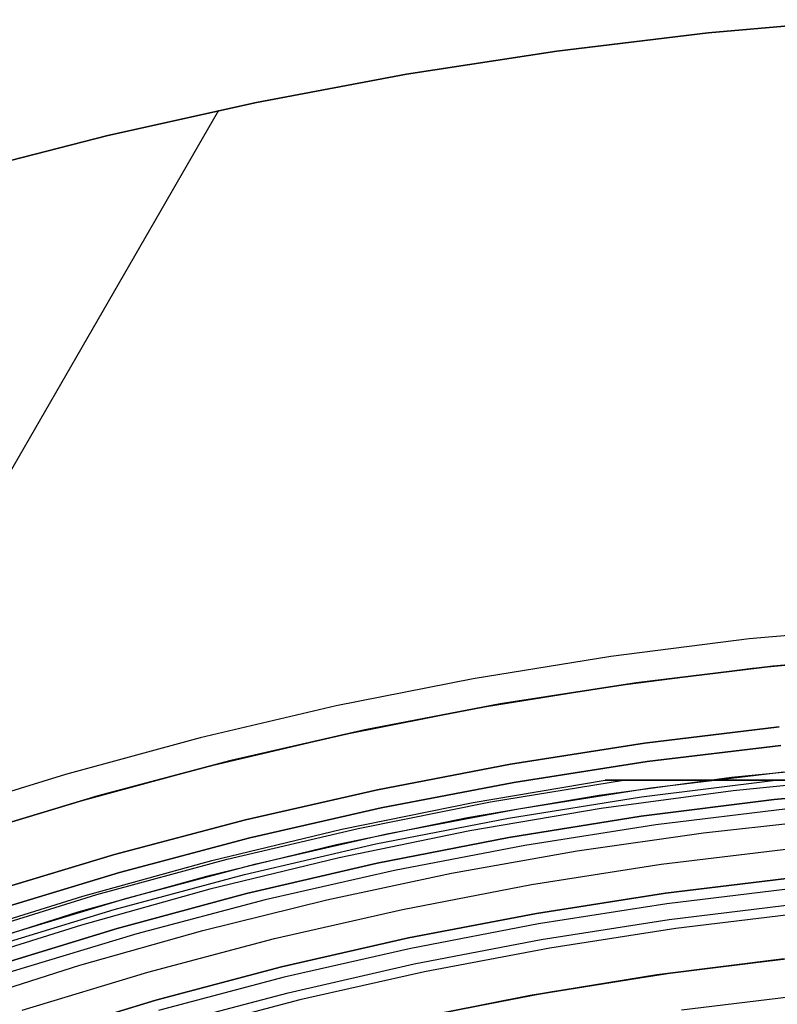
# Model space of a CAD drawing. Header units: millimetres. Extents: x 8926 to 10090, y -5004 to -3986.
# Tile 264 of 272: x 9485 to 9499, y -4285 to -4267. Entities that reach past the tile are written whole.
import ezdxf

# ---------------------------------------------------------------- set-up
doc = ezdxf.new("R2010")
doc.units = ezdxf.units.MM
for name, color, linetype in [('1', 7, 'Continuous'), ('COLOR EXT', 7, 'Continuous'), ('luz', 7, 'Continuous')]:
    doc.layers.add(name, color=color, linetype=linetype)

msp = doc.modelspace()

# ---------------------------------------------------------------- linework, layer by layer
at = {"layer": '1', "color": 29, "true_color": 0x4d342b}
for p, q in [((9500.695, -4266.742, 59.568), (9497.839, -4266.99, 59.568)), ((9497.839, -4266.99, 65.657), (9500.695, -4266.742, 65.657)), ((9497.839, -4266.99, 62.612), (9500.695, -4266.742, 62.612)), ((9497.839, -4266.99, 59.568), (9494.993, -4267.333, 59.568)), ((9494.993, -4267.333, 65.657), (9497.839, -4266.99, 65.657)), ((9494.993, -4267.333, 62.612), (9497.839, -4266.99, 62.612)), ((9494.993, -4267.333, 59.568), (9492.16, -4267.769, 59.568)), ((9492.16, -4267.769, 65.657), (9494.993, -4267.333, 65.657)), ((9492.16, -4267.769, 62.612), (9494.993, -4267.333, 62.612)), ((9493.575, -4267.539, 65.657), (9493.575, -4267.539, 59.568)), ((9492.16, -4267.769, 59.568), (9489.343, -4268.298, 59.568)), ((9489.343, -4268.298, 65.657), (9492.16, -4267.769, 65.657)), ((9489.343, -4268.298, 62.612), (9492.16, -4267.769, 62.612)), ((9489.343, -4268.298, 59.568), (9486.545, -4268.919, 59.568)), ((9486.545, -4268.919, 65.657), (9489.343, -4268.298, 65.657)), ((9486.545, -4268.919, 62.612), (9489.343, -4268.298, 62.612)), ((9488.623, -4268.448, 65.657), (9480.383, -4282.721, 65.657)), ((9486.545, -4268.919, 59.568), (9483.768, -4269.633, 59.568)), ((9483.768, -4269.633, 65.657), (9486.545, -4268.919, 65.657)), ((9483.768, -4269.633, 62.612), (9486.545, -4268.919, 62.612)), ((9501.226, -4278.156, 65.657), (9498.611, -4278.396, 65.657)), ((9498.611, -4278.396, 65.657), (9496.006, -4278.726, 65.657)), ((9496.006, -4278.726, 65.657), (9493.414, -4279.146, 65.657)), ((9498.672, -4278.948, 46.264), (9501.267, -4278.71, 46.264)), ((9498.672, -4278.948, 34.462), (9501.267, -4278.71, 34.462)), ((9498.672, -4278.948, 40.363), (9501.267, -4278.71, 40.363)), ((9496.086, -4279.275, 46.264), (9498.672, -4278.948, 46.264)), ((9496.086, -4279.275, 34.462), (9498.672, -4278.948, 34.462)), ((9496.086, -4279.275, 40.363), (9498.672, -4278.948, 40.363)), ((9493.414, -4279.146, 65.657), (9490.838, -4279.656, 65.657)), ((9493.512, -4279.693, 46.264), (9496.086, -4279.275, 46.264)), ((9493.512, -4279.693, 34.462), (9496.086, -4279.275, 34.462)), ((9493.512, -4279.693, 40.363), (9496.086, -4279.275, 40.363)), ((9490.838, -4279.656, 65.657), (9488.281, -4280.256, 65.657)), ((9490.955, -4280.199, 46.264), (9493.512, -4279.693, 46.264)), ((9490.955, -4280.199, 34.462), (9493.512, -4279.693, 34.462)), ((9490.955, -4280.199, 40.363), (9493.512, -4279.693, 40.363)), ((9488.418, -4280.794, 46.264), (9490.955, -4280.199, 46.264)), ((9488.418, -4280.794, 34.462), (9490.955, -4280.199, 34.462)), ((9488.418, -4280.794, 40.363), (9490.955, -4280.199, 40.363)), ((9488.281, -4280.256, 65.657), (9485.747, -4280.944, 65.657)), ((9485.902, -4281.477, 46.264), (9488.418, -4280.794, 46.264)), ((9485.902, -4281.477, 34.462), (9488.418, -4280.794, 34.462)), ((9485.902, -4281.477, 40.363), (9488.418, -4280.794, 40.363)), ((9485.747, -4280.944, 65.657), (9483.238, -4281.72, 65.657)), ((9483.411, -4282.247, 46.264), (9485.902, -4281.477, 46.264)), ((9483.411, -4282.247, 34.462), (9485.902, -4281.477, 34.462)), ((9483.411, -4282.247, 40.363), (9485.902, -4281.477, 40.363)), ((9499.268, -4284.415, 42.462), (9496.872, -4284.719, 42.462)), ((9496.872, -4284.719, 51.512), (9499.268, -4284.415, 51.512)), ((9497.025, -4284.697, 60.562), (9499.384, -4284.403, 60.562)), ((9494.678, -4285.072, 60.562), (9497.025, -4284.697, 60.562)), ((9496.872, -4284.719, 42.462), (9494.487, -4285.106, 42.462)), ((9494.487, -4285.106, 51.512), (9496.872, -4284.719, 51.512)), ((9494.487, -4285.106, 42.462), (9492.118, -4285.575, 42.462)), ((9492.118, -4285.575, 51.512), (9494.487, -4285.106, 51.512)), ((9492.345, -4285.526, 60.562), (9494.678, -4285.072, 60.562))]:
    msp.add_line(p, q, dxfattribs=at)
at = {"layer": '1', "color": 250, "true_color": 0x111111}
for p, q in [((9497.238, -4284.667, 47.3), (9499.62, -4284.378, 47.3)), ((9497.238, -4284.667, 56.8), (9499.62, -4284.378, 56.8)), ((9497.238, -4284.667, 52.05), (9499.62, -4284.378, 52.05)), ((9494.868, -4285.038, 47.3), (9497.238, -4284.667, 47.3)), ((9494.868, -4285.038, 56.8), (9497.238, -4284.667, 56.8)), ((9494.868, -4285.038, 52.05), (9497.238, -4284.667, 52.05)), ((9492.512, -4285.491, 47.3), (9494.868, -4285.038, 47.3)), ((9492.512, -4285.491, 56.8), (9494.868, -4285.038, 56.8)), ((9492.512, -4285.491, 52.05), (9494.868, -4285.038, 52.05))]:
    msp.add_line(p, q, dxfattribs=at)
at = {"layer": 'COLOR EXT', "color": 30, "true_color": 0xff8d00}
for p, q in [((9499.051, -4278.907, 34.462), (9501.631, -4278.684, 34.462)), ((9501.631, -4278.684, -31.038), (9499.051, -4278.907, -31.038)), ((9499.051, -4278.907, 1.712), (9501.631, -4278.684, 1.712)), ((9496.481, -4279.219, 34.462), (9499.051, -4278.907, 34.462)), ((9499.051, -4278.907, -31.038), (9496.481, -4279.219, -31.038)), ((9496.481, -4279.219, 1.712), (9499.051, -4278.907, 1.712)), ((9493.923, -4279.62, 34.462), (9496.481, -4279.219, 34.462)), ((9496.481, -4279.219, -31.038), (9493.923, -4279.62, -31.038)), ((9493.923, -4279.62, 1.712), (9496.481, -4279.219, 1.712)), ((9491.381, -4280.109, 34.462), (9493.923, -4279.62, 34.462)), ((9493.923, -4279.62, -31.038), (9491.381, -4280.109, -31.038)), ((9491.381, -4280.109, 1.712), (9493.923, -4279.62, 1.712)), ((9496.64, -4280.358, -29.038), (9499.17, -4280.051, -29.038)), ((9499.17, -4280.051, -31.038), (9496.64, -4280.358, -31.038)), ((9496.64, -4280.358, -30.038), (9499.17, -4280.051, -30.038)), ((9488.857, -4280.685, 34.462), (9491.381, -4280.109, 34.462)), ((9491.381, -4280.109, -31.038), (9488.857, -4280.685, -31.038)), ((9488.857, -4280.685, 1.712), (9491.381, -4280.109, 1.712)), ((9494.121, -4280.753, -29.038), (9496.64, -4280.358, -29.038)), ((9496.64, -4280.358, -31.038), (9494.121, -4280.753, -31.038)), ((9494.121, -4280.753, -30.038), (9496.64, -4280.358, -30.038)), ((9486.354, -4281.348, 34.462), (9488.857, -4280.685, 34.462)), ((9488.857, -4280.685, -31.038), (9486.354, -4281.348, -31.038)), ((9486.354, -4281.348, 1.712), (9488.857, -4280.685, 1.712)), ((9491.617, -4281.234, -29.038), (9494.121, -4280.753, -29.038)), ((9494.121, -4280.753, -31.038), (9491.617, -4281.234, -31.038)), ((9491.617, -4281.234, -30.038), (9494.121, -4280.753, -30.038)), ((9500.782, -4280.754, 21.262), (9498.279, -4281.005, 21.262)), ((9496.757, -4281.2, 34.462), (9499.258, -4280.896, 34.462)), ((9496.757, -4281.2, 27.862), (9499.258, -4280.896, 27.862)), ((9498.279, -4281.005, 21.262), (9495.787, -4281.342, 21.262)), ((9500.8, -4281.004, -29.038), (9498.306, -4281.253, -29.038)), ((9483.875, -4282.096, 34.462), (9486.354, -4281.348, 34.462)), ((9486.354, -4281.348, -31.038), (9483.875, -4282.096, -31.038)), ((9483.875, -4282.096, 1.712), (9486.354, -4281.348, 1.712)), ((9489.132, -4281.801, -29.038), (9491.617, -4281.234, -29.038)), ((9491.617, -4281.234, -31.038), (9489.132, -4281.801, -31.038)), ((9489.132, -4281.801, -30.038), (9491.617, -4281.234, -30.038)), ((9495.787, -4281.342, 21.262), (9493.307, -4281.764, 21.262)), ((9494.267, -4281.59, 34.462), (9496.757, -4281.2, 34.462)), ((9494.267, -4281.59, 27.862), (9496.757, -4281.2, 27.862)), ((9498.306, -4281.253, -29.038), (9495.822, -4281.589, -29.038)), ((9491.792, -4282.066, 34.462), (9494.267, -4281.59, 34.462)), ((9491.792, -4282.066, 27.862), (9494.267, -4281.59, 27.862)), ((9495.822, -4281.589, -29.038), (9493.352, -4282.01, -29.038)), ((9486.667, -4282.454, -29.038), (9489.132, -4281.801, -29.038)), ((9489.132, -4281.801, -31.038), (9486.667, -4282.454, -31.038)), ((9486.667, -4282.454, -30.038), (9489.132, -4281.801, -30.038)), ((9493.307, -4281.764, 21.262), (9490.844, -4282.272, 21.262)), ((9497.75, -4282.042, 19.162), (9500.137, -4281.78, 19.162)), ((9489.335, -4282.627, 34.462), (9491.792, -4282.066, 34.462)), ((9489.335, -4282.627, 27.862), (9491.792, -4282.066, 27.862)), ((9493.352, -4282.01, -29.038), (9490.897, -4282.516, -29.038)), ((9495.374, -4282.383, 19.162), (9497.75, -4282.042, 19.162)), ((9490.844, -4282.272, 21.262), (9488.4, -4282.864, 21.262)), ((9484.227, -4283.191, -29.038), (9486.667, -4282.454, -29.038)), ((9486.667, -4282.454, -31.038), (9484.227, -4283.191, -31.038)), ((9484.227, -4283.191, -30.038), (9486.667, -4282.454, -30.038)), ((9493.01, -4282.804, 19.162), (9495.374, -4282.383, 19.162)), ((9486.899, -4283.272, 34.462), (9489.335, -4282.627, 34.462)), ((9486.899, -4283.272, 27.862), (9489.335, -4282.627, 27.862)), ((9490.897, -4282.516, -29.038), (9488.462, -4283.106, -29.038)), ((9490.661, -4283.303, 19.162), (9493.01, -4282.804, 19.162)), ((9488.4, -4282.864, 21.262), (9485.977, -4283.54, 21.262)), ((9488.462, -4283.106, -29.038), (9486.048, -4283.78, -29.038)), ((9484.487, -4284.001, 34.462), (9486.899, -4283.272, 34.462)), ((9484.487, -4284.001, 27.862), (9486.899, -4283.272, 27.862)), ((9488.331, -4283.88, 19.162), (9490.661, -4283.303, 19.162)), ((9485.977, -4283.54, 21.262), (9483.579, -4284.299, 21.262)), ((9486.048, -4283.78, -29.038), (9483.658, -4284.536, -29.038)), ((9486.02, -4284.534, 19.162), (9488.331, -4283.88, 19.162)), ((9483.733, -4285.265, 19.162), (9486.02, -4284.534, 19.162))]:
    msp.add_line(p, q, dxfattribs=at)
at = {"layer": 'luz', "color": 7, "true_color": 0xffffff}
for p, q in [((9496.688, -4280.705, -31.038), (9499.207, -4280.399, -31.038)), ((9496.688, -4280.705, -29.238), (9499.207, -4280.399, -29.238)), ((9499.207, -4280.399, -30.138), (9496.688, -4280.705, -30.138)), ((9494.181, -4281.098, -31.038), (9496.688, -4280.705, -31.038)), ((9494.181, -4281.098, -29.238), (9496.688, -4280.705, -29.238)), ((9496.688, -4280.705, -30.138), (9494.181, -4281.098, -30.138)), ((9491.689, -4281.576, -31.038), (9494.181, -4281.098, -31.038)), ((9491.689, -4281.576, -29.238), (9494.181, -4281.098, -29.238)), ((9494.181, -4281.098, -30.138), (9491.689, -4281.576, -30.138)), ((9493.417, -4281.473, -26.981), (9495.901, -4281.055, -26.991)), ((9493.417, -4281.473, -24.981), (9495.901, -4281.055, -24.991)), ((9493.74, -4281.464, -26.896), (9496.242, -4281.055, -26.906)), ((9493.74, -4281.464, -24.896), (9496.242, -4281.055, -24.906)), ((9493.74, -4281.464, -27.069), (9496.242, -4281.055, -27.079)), ((9493.74, -4281.464, -25.069), (9496.242, -4281.055, -25.079)), ((9495.903, -4281.055, -26.991), (9495.902, -4281.055, -26.993)), ((9495.902, -4281.055, -26.993), (9495.902, -4281.055, -26.995)), ((9495.902, -4281.055, -26.995), (9495.902, -4281.055, -26.997)), ((9495.902, -4281.055, -26.997), (9495.902, -4281.055, -26.999)), ((9495.902, -4281.055, -26.999), (9495.902, -4281.055, -27.001)), ((9495.902, -4281.055, -27.001), (9495.902, -4281.055, -27.003)), ((9495.902, -4281.055, -27.003), (9495.902, -4281.055, -27.005)), ((9495.902, -4281.055, -27.005), (9495.903, -4281.055, -27.007)), ((9495.903, -4281.055, -24.991), (9495.902, -4281.055, -24.993)), ((9495.902, -4281.055, -24.993), (9495.902, -4281.055, -24.995)), ((9495.902, -4281.055, -24.995), (9495.902, -4281.055, -24.997)), ((9495.902, -4281.055, -24.997), (9495.902, -4281.055, -24.999)), ((9495.902, -4281.055, -24.999), (9495.902, -4281.055, -25.001)), ((9495.902, -4281.055, -25.001), (9495.902, -4281.055, -25.003)), ((9495.902, -4281.055, -25.003), (9495.902, -4281.055, -25.005)), ((9495.902, -4281.055, -25.005), (9495.903, -4281.055, -25.007)), ((9495.904, -4281.055, -26.985), (9495.903, -4281.055, -26.987)), ((9495.903, -4281.055, -26.987), (9495.903, -4281.055, -26.989)), ((9495.903, -4281.055, -26.989), (9495.903, -4281.055, -26.991)), ((9495.903, -4281.055, -27.007), (9495.903, -4281.055, -27.009)), ((9495.903, -4281.055, -27.009), (9495.903, -4281.055, -27.011)), ((9495.903, -4281.055, -27.011), (9495.904, -4281.055, -27.012)), ((9495.904, -4281.055, -24.985), (9495.903, -4281.055, -24.987)), ((9495.903, -4281.055, -24.987), (9495.903, -4281.055, -24.989)), ((9495.903, -4281.055, -24.989), (9495.903, -4281.055, -24.991)), ((9495.903, -4281.055, -25.007), (9495.903, -4281.055, -25.009)), ((9495.903, -4281.055, -25.009), (9495.903, -4281.055, -25.011)), ((9495.903, -4281.055, -25.011), (9495.904, -4281.055, -25.012)), ((9495.905, -4281.055, -26.983), (9495.904, -4281.055, -26.985)), ((9495.904, -4281.055, -27.012), (9495.904, -4281.055, -27.014)), ((9495.904, -4281.055, -27.014), (9495.905, -4281.055, -27.016)), ((9495.905, -4281.055, -24.983), (9495.904, -4281.055, -24.985)), ((9495.904, -4281.055, -25.012), (9495.904, -4281.055, -25.014)), ((9495.904, -4281.055, -25.014), (9495.905, -4281.055, -25.016)), ((9495.906, -4281.055, -26.979), (9495.905, -4281.055, -26.981)), ((9495.905, -4281.055, -26.981), (9495.905, -4281.055, -26.983)), ((9495.905, -4281.055, -27.016), (9495.905, -4281.055, -27.018)), ((9495.905, -4281.055, -27.018), (9495.906, -4281.055, -27.02)), ((9495.906, -4281.055, -24.979), (9495.905, -4281.055, -24.981)), ((9495.905, -4281.055, -24.981), (9495.905, -4281.055, -24.983)), ((9495.905, -4281.055, -25.016), (9495.905, -4281.055, -25.018)), ((9495.905, -4281.055, -25.018), (9495.906, -4281.055, -25.02)), ((9495.907, -4281.055, -26.977), (9495.906, -4281.055, -26.979)), ((9495.906, -4281.055, -27.02), (9495.907, -4281.055, -27.022)), ((9495.907, -4281.055, -24.977), (9495.906, -4281.055, -24.979)), ((9495.906, -4281.055, -25.02), (9495.907, -4281.055, -25.022)), ((9495.908, -4281.055, -26.974), (9495.907, -4281.055, -26.976)), ((9495.907, -4281.055, -26.976), (9495.907, -4281.055, -26.977)), ((9495.907, -4281.055, -27.022), (9495.908, -4281.055, -27.024)), ((9495.908, -4281.055, -24.974), (9495.907, -4281.055, -24.976)), ((9495.907, -4281.055, -24.976), (9495.907, -4281.055, -24.977)), ((9495.907, -4281.055, -25.022), (9495.908, -4281.055, -25.024)), ((9495.909, -4281.055, -26.972), (9495.908, -4281.055, -26.974)), ((9495.908, -4281.055, -27.024), (9495.908, -4281.055, -27.025)), ((9495.908, -4281.055, -27.025), (9495.909, -4281.055, -27.027)), ((9495.909, -4281.055, -24.972), (9495.908, -4281.055, -24.974)), ((9495.908, -4281.055, -25.024), (9495.908, -4281.055, -25.025)), ((9495.908, -4281.055, -25.025), (9495.909, -4281.055, -25.027)), ((9495.91, -4281.055, -26.97), (9495.909, -4281.055, -26.972)), ((9495.909, -4281.055, -27.027), (9495.91, -4281.055, -27.029)), ((9495.91, -4281.055, -24.97), (9495.909, -4281.055, -24.972)), ((9495.909, -4281.055, -25.027), (9495.91, -4281.055, -25.029)), ((9495.911, -4281.055, -26.969), (9495.91, -4281.055, -26.97)), ((9495.91, -4281.055, -27.029), (9495.911, -4281.055, -27.031)), ((9495.911, -4281.055, -24.969), (9495.91, -4281.055, -24.97)), ((9495.91, -4281.055, -25.029), (9495.911, -4281.055, -25.031)), ((9495.912, -4281.055, -26.967), (9495.911, -4281.055, -26.969)), ((9495.911, -4281.055, -27.031), (9495.913, -4281.055, -27.032)), ((9495.912, -4281.055, -24.967), (9495.911, -4281.055, -24.969)), ((9495.911, -4281.055, -25.031), (9495.913, -4281.055, -25.032)), ((9495.913, -4281.055, -26.965), (9495.912, -4281.055, -26.967)), ((9495.913, -4281.055, -24.965), (9495.912, -4281.055, -24.967)), ((9495.915, -4281.055, -26.964), (9495.913, -4281.055, -26.965)), ((9495.913, -4281.055, -27.032), (9495.914, -4281.055, -27.034)), ((9495.915, -4281.055, -24.964), (9495.913, -4281.055, -24.965)), ((9495.913, -4281.055, -25.032), (9495.914, -4281.055, -25.034)), ((9495.914, -4281.055, -27.034), (9495.915, -4281.055, -27.035)), ((9495.914, -4281.055, -25.034), (9495.915, -4281.055, -25.035)), ((9495.916, -4281.055, -26.962), (9495.915, -4281.055, -26.964)), ((9495.915, -4281.055, -27.035), (9495.916, -4281.055, -27.037)), ((9495.916, -4281.055, -24.962), (9495.915, -4281.055, -24.964)), ((9495.915, -4281.055, -25.035), (9495.916, -4281.055, -25.037)), ((9495.917, -4281.055, -26.961), (9495.916, -4281.055, -26.962)), ((9495.916, -4281.055, -27.037), (9495.918, -4281.055, -27.038)), ((9495.917, -4281.055, -24.961), (9495.916, -4281.055, -24.962)), ((9495.916, -4281.055, -25.037), (9495.918, -4281.055, -25.038)), ((9495.919, -4281.055, -26.959), (9495.917, -4281.055, -26.961)), ((9495.919, -4281.055, -24.959), (9495.917, -4281.055, -24.961)), ((9495.918, -4281.055, -27.038), (9495.919, -4281.055, -27.04)), ((9495.918, -4281.055, -25.038), (9495.919, -4281.055, -25.04)), ((9495.92, -4281.055, -26.958), (9495.919, -4281.055, -26.959)), ((9495.919, -4281.055, -27.04), (9495.92, -4281.055, -27.041)), ((9495.92, -4281.055, -24.958), (9495.919, -4281.055, -24.959)), ((9495.919, -4281.055, -25.04), (9495.92, -4281.055, -25.041)), ((9495.921, -4281.055, -26.957), (9495.92, -4281.055, -26.958)), ((9495.92, -4281.055, -27.041), (9495.922, -4281.055, -27.043)), ((9495.921, -4281.055, -24.957), (9495.92, -4281.055, -24.958)), ((9495.92, -4281.055, -25.041), (9495.922, -4281.055, -25.043)), ((9495.923, -4281.055, -26.955), (9495.921, -4281.055, -26.957)), ((9495.923, -4281.055, -24.955), (9495.921, -4281.055, -24.957)), ((9495.922, -4281.055, -27.043), (9495.923, -4281.055, -27.044)), ((9495.922, -4281.055, -25.043), (9495.923, -4281.055, -25.044)), ((9495.924, -4281.055, -26.954), (9495.923, -4281.055, -26.955)), ((9495.923, -4281.055, -27.044), (9495.925, -4281.055, -27.045)), ((9495.924, -4281.055, -24.954), (9495.923, -4281.055, -24.955)), ((9495.923, -4281.055, -25.044), (9495.925, -4281.055, -25.045)), ((9495.926, -4281.055, -26.953), (9495.924, -4281.055, -26.954)), ((9495.926, -4281.055, -24.953), (9495.924, -4281.055, -24.954)), ((9495.925, -4281.055, -27.045), (9495.927, -4281.055, -27.046)), ((9495.925, -4281.055, -25.045), (9495.927, -4281.055, -25.046)), ((9495.928, -4281.055, -26.952), (9495.926, -4281.055, -26.953)), ((9495.928, -4281.055, -24.952), (9495.926, -4281.055, -24.953)), ((9495.927, -4281.055, -27.046), (9495.928, -4281.055, -27.047)), ((9495.927, -4281.055, -25.046), (9495.928, -4281.055, -25.047)), ((9495.929, -4281.055, -26.951), (9495.928, -4281.055, -26.952)), ((9495.928, -4281.055, -27.047), (9495.93, -4281.055, -27.048)), ((9495.929, -4281.055, -24.951), (9495.928, -4281.055, -24.952)), ((9495.928, -4281.055, -25.047), (9495.93, -4281.055, -25.048)), ((9495.931, -4281.055, -26.95), (9495.929, -4281.055, -26.951)), ((9495.931, -4281.055, -24.95), (9495.929, -4281.055, -24.951)), ((9495.93, -4281.055, -27.048), (9495.932, -4281.055, -27.049)), ((9495.93, -4281.055, -25.048), (9495.932, -4281.055, -25.049)), ((9495.933, -4281.055, -26.949), (9495.931, -4281.055, -26.95)), ((9495.933, -4281.055, -24.949), (9495.931, -4281.055, -24.95)), ((9495.932, -4281.055, -27.049), (9495.933, -4281.055, -27.05)), ((9495.932, -4281.055, -25.049), (9495.933, -4281.055, -25.05)), ((9495.935, -4281.055, -26.948), (9495.933, -4281.055, -26.949)), ((9495.933, -4281.055, -27.05), (9495.935, -4281.055, -27.051)), ((9495.935, -4281.055, -24.948), (9495.933, -4281.055, -24.949)), ((9495.933, -4281.055, -25.05), (9495.935, -4281.055, -25.051)), ((9495.936, -4281.055, -26.947), (9495.935, -4281.055, -26.948)), ((9495.935, -4281.055, -27.051), (9495.937, -4281.055, -27.052)), ((9495.936, -4281.055, -24.947), (9495.935, -4281.055, -24.948)), ((9495.935, -4281.055, -25.051), (9495.937, -4281.055, -25.052)), ((9495.938, -4281.055, -26.946), (9495.936, -4281.055, -26.947)), ((9495.938, -4281.055, -24.946), (9495.936, -4281.055, -24.947)), ((9495.937, -4281.055, -27.052), (9495.939, -4281.055, -27.053)), ((9495.937, -4281.055, -25.052), (9495.939, -4281.055, -25.053)), ((9495.94, -4281.055, -26.945), (9495.938, -4281.055, -26.946)), ((9495.94, -4281.055, -24.945), (9495.938, -4281.055, -24.946)), ((9495.939, -4281.055, -27.053), (9495.941, -4281.055, -27.053)), ((9495.939, -4281.055, -25.053), (9495.941, -4281.055, -25.053)), ((9495.942, -4281.055, -26.945), (9495.94, -4281.055, -26.945)), ((9495.942, -4281.055, -24.945), (9495.94, -4281.055, -24.945)), ((9495.941, -4281.055, -27.053), (9495.943, -4281.055, -27.054)), ((9495.941, -4281.055, -25.053), (9495.943, -4281.055, -25.054)), ((9495.944, -4281.055, -26.944), (9495.942, -4281.055, -26.945)), ((9495.944, -4281.055, -24.944), (9495.942, -4281.055, -24.945)), ((9495.943, -4281.055, -27.054), (9495.944, -4281.055, -27.055)), ((9495.943, -4281.055, -25.054), (9495.944, -4281.055, -25.055)), ((9495.946, -4281.055, -26.944), (9495.944, -4281.055, -26.944)), ((9495.944, -4281.055, -27.055), (9495.946, -4281.055, -27.055)), ((9495.946, -4281.055, -24.944), (9495.944, -4281.055, -24.944)), ((9495.944, -4281.055, -25.055), (9495.946, -4281.055, -25.055)), ((9495.948, -4281.055, -26.943), (9495.946, -4281.055, -26.944)), ((9495.946, -4281.055, -27.055), (9495.948, -4281.055, -27.056)), ((9495.948, -4281.055, -24.943), (9495.946, -4281.055, -24.944)), ((9495.946, -4281.055, -25.055), (9495.948, -4281.055, -25.056)), ((9495.95, -4281.055, -26.943), (9495.948, -4281.055, -26.943)), ((9495.948, -4281.055, -27.056), (9495.95, -4281.055, -27.056)), ((9495.95, -4281.055, -24.943), (9495.948, -4281.055, -24.943)), ((9495.948, -4281.055, -25.056), (9495.95, -4281.055, -25.056)), ((9495.952, -4281.055, -26.943), (9495.95, -4281.055, -26.943)), ((9495.95, -4281.055, -27.056), (9495.952, -4281.055, -27.056)), ((9495.952, -4281.055, -24.943), (9495.95, -4281.055, -24.943)), ((9495.95, -4281.055, -25.056), (9495.952, -4281.055, -25.056)), ((9495.954, -4281.055, -26.942), (9495.952, -4281.055, -26.943)), ((9495.952, -4281.055, -27.056), (9495.954, -4281.055, -27.056)), ((9495.954, -4281.055, -24.942), (9495.952, -4281.055, -24.943)), ((9495.952, -4281.055, -25.056), (9495.954, -4281.055, -25.056)), ((9495.956, -4281.055, -26.942), (9495.954, -4281.055, -26.942)), ((9495.954, -4281.055, -27.056), (9495.956, -4281.055, -27.056)), ((9495.956, -4281.055, -24.942), (9495.954, -4281.055, -24.942)), ((9495.954, -4281.055, -25.056), (9495.956, -4281.055, -25.056)), ((9495.958, -4281.055, -26.942), (9495.956, -4281.055, -26.942)), ((9495.956, -4281.055, -27.056), (9495.958, -4281.055, -27.057)), ((9495.958, -4281.055, -24.942), (9495.956, -4281.055, -24.942)), ((9495.956, -4281.055, -25.056), (9495.958, -4281.055, -25.057)), ((9495.96, -4281.055, -26.942), (9495.958, -4281.055, -26.942)), ((9495.958, -4281.055, -27.057), (9495.96, -4281.055, -27.057)), ((9495.96, -4281.055, -24.942), (9495.958, -4281.055, -24.942)), ((9495.958, -4281.055, -25.057), (9495.96, -4281.055, -25.057)), ((9495.962, -4281.055, -26.942), (9495.96, -4281.055, -26.942)), ((9495.96, -4281.055, -27.057), (9495.962, -4281.055, -27.057)), ((9495.962, -4281.055, -24.942), (9495.96, -4281.055, -24.942)), ((9495.96, -4281.055, -25.057), (9495.962, -4281.055, -25.057)), ((9495.964, -4281.055, -26.942), (9495.962, -4281.055, -26.942)), ((9495.962, -4281.055, -27.057), (9495.964, -4281.055, -27.056)), ((9495.964, -4281.055, -24.942), (9495.962, -4281.055, -24.942)), ((9495.962, -4281.055, -25.057), (9495.964, -4281.055, -25.056)), ((9495.966, -4281.055, -26.943), (9495.964, -4281.055, -26.942)), ((9495.964, -4281.055, -27.056), (9495.966, -4281.055, -27.056)), ((9495.966, -4281.055, -24.943), (9495.964, -4281.055, -24.942)), ((9495.964, -4281.055, -25.056), (9495.966, -4281.055, -25.056)), ((9495.968, -4281.055, -26.943), (9495.966, -4281.055, -26.943)), ((9495.966, -4281.055, -27.056), (9495.968, -4281.055, -27.056)), ((9495.968, -4281.055, -24.943), (9495.966, -4281.055, -24.943)), ((9495.966, -4281.055, -25.056), (9495.968, -4281.055, -25.056)), ((9495.97, -4281.055, -26.943), (9495.968, -4281.055, -26.943)), ((9495.968, -4281.055, -27.056), (9495.97, -4281.055, -27.056)), ((9495.97, -4281.055, -24.943), (9495.968, -4281.055, -24.943)), ((9495.968, -4281.055, -25.056), (9495.97, -4281.055, -25.056)), ((9495.971, -4281.055, -26.943), (9495.97, -4281.055, -26.943)), ((9495.97, -4281.055, -27.056), (9495.972, -4281.055, -27.055)), ((9495.971, -4281.055, -24.943), (9495.97, -4281.055, -24.943)), ((9495.97, -4281.055, -25.056), (9495.972, -4281.055, -25.055)), ((9495.973, -4281.055, -26.944), (9495.971, -4281.055, -26.943)), ((9495.973, -4281.055, -24.944), (9495.971, -4281.055, -24.943)), ((9495.972, -4281.055, -27.055), (9495.974, -4281.055, -27.055)), ((9495.972, -4281.055, -25.055), (9495.974, -4281.055, -25.055)), ((9495.975, -4281.055, -26.944), (9495.973, -4281.055, -26.944)), ((9495.975, -4281.055, -24.944), (9495.973, -4281.055, -24.944)), ((9495.974, -4281.055, -27.055), (9495.976, -4281.055, -27.054)), ((9495.974, -4281.055, -25.055), (9495.976, -4281.055, -25.054)), ((9495.977, -4281.055, -26.945), (9495.975, -4281.055, -26.944)), ((9495.977, -4281.055, -24.945), (9495.975, -4281.055, -24.944)), ((9495.976, -4281.055, -27.054), (9495.978, -4281.055, -27.054)), ((9495.976, -4281.055, -25.054), (9495.978, -4281.055, -25.054)), ((9496.069, -4281.055, -26.926), (9495.977, -4281.055, -26.945)), ((9496.069, -4281.055, -24.926), (9495.977, -4281.055, -24.945)), ((9495.978, -4281.055, -27.054), (9495.98, -4281.055, -27.053)), ((9495.978, -4281.055, -25.054), (9495.98, -4281.055, -25.053)), ((9495.98, -4281.055, -27.053), (9495.981, -4281.055, -27.052)), ((9495.98, -4281.055, -25.053), (9495.981, -4281.055, -25.052)), ((9495.981, -4281.055, -27.052), (9495.983, -4281.055, -27.051)), ((9495.981, -4281.055, -25.052), (9495.983, -4281.055, -25.051)), ((9495.983, -4281.055, -27.051), (9495.985, -4281.055, -27.05)), ((9495.983, -4281.055, -25.051), (9495.985, -4281.055, -25.05)), ((9495.985, -4281.055, -27.05), (9495.987, -4281.055, -27.05)), ((9495.985, -4281.055, -25.05), (9495.987, -4281.055, -25.05)), ((9495.987, -4281.055, -27.05), (9495.989, -4281.055, -27.049)), ((9495.987, -4281.055, -25.05), (9495.989, -4281.055, -25.049)), ((9495.989, -4281.055, -27.049), (9495.99, -4281.055, -27.048)), ((9495.989, -4281.055, -25.049), (9495.99, -4281.055, -25.048)), ((9495.99, -4281.055, -27.048), (9495.992, -4281.055, -27.046)), ((9495.99, -4281.055, -25.048), (9495.992, -4281.055, -25.046)), ((9495.992, -4281.055, -27.046), (9495.993, -4281.055, -27.045)), ((9495.992, -4281.055, -25.046), (9495.993, -4281.055, -25.045)), ((9495.993, -4281.055, -27.045), (9495.995, -4281.055, -27.044)), ((9495.993, -4281.055, -25.045), (9495.995, -4281.055, -25.044)), ((9495.995, -4281.055, -27.044), (9495.997, -4281.055, -27.043)), ((9495.995, -4281.055, -25.044), (9495.997, -4281.055, -25.043)), ((9495.997, -4281.055, -27.043), (9496.242, -4281.055, -27.079)), ((9495.997, -4281.055, -25.043), (9496.242, -4281.055, -25.079)), ((9496.242, -4281.055, -26.906), (9496.069, -4281.055, -26.926)), ((9496.242, -4281.055, -24.906), (9496.069, -4281.055, -24.926)), ((9496.242, -4281.055, -27.079), (9500.174, -4281.055, -27.363)), ((9500.175, -4281.055, -26.655), (9496.242, -4281.055, -26.906)), ((9496.242, -4281.055, -25.079), (9500.174, -4281.055, -25.363)), ((9500.175, -4281.055, -24.655), (9496.242, -4281.055, -24.906)), ((9496.586, -4281.368, -26.702), (9499.105, -4281.055, -26.712)), ((9496.586, -4281.368, -24.702), (9499.105, -4281.055, -24.712)), ((9496.586, -4281.368, -27.289), (9499.105, -4281.055, -27.298)), ((9496.586, -4281.368, -25.289), (9499.105, -4281.055, -25.298)), ((9501.594, -4281.193, -26.517), (9499.081, -4281.418, -26.508)), ((9501.594, -4281.193, -24.517), (9499.081, -4281.418, -24.508)), ((9499.081, -4281.418, -27.508), (9501.594, -4281.193, -27.517)), ((9499.081, -4281.418, -25.508), (9501.594, -4281.193, -25.517)), ((9501.594, -4281.193, -23.538), (9499.081, -4281.418, -23.538)), ((9499.081, -4281.418, -29.238), (9501.594, -4281.193, -29.238)), ((9501.594, -4281.193, -24.032), (9499.081, -4281.418, -24.032)), ((9501.594, -4281.193, -25.788), (9499.081, -4281.418, -25.788)), ((9501.594, -4281.193, -28.144), (9499.081, -4281.418, -28.144)), ((9490.949, -4281.976, -26.972), (9493.417, -4281.473, -26.981)), ((9490.949, -4281.976, -24.972), (9493.417, -4281.473, -24.981)), ((9491.254, -4281.96, -26.886), (9493.74, -4281.464, -26.896)), ((9491.254, -4281.96, -24.886), (9493.74, -4281.464, -24.896)), ((9491.254, -4281.96, -27.06), (9493.74, -4281.464, -27.069)), ((9491.254, -4281.96, -25.06), (9493.74, -4281.464, -25.069)), ((9494.079, -4281.767, -26.692), (9496.586, -4281.368, -26.702)), ((9494.079, -4281.767, -24.692), (9496.586, -4281.368, -24.702)), ((9494.079, -4281.767, -27.279), (9496.586, -4281.368, -27.289)), ((9494.079, -4281.767, -25.279), (9496.586, -4281.368, -25.289)), ((9499.081, -4281.418, -26.508), (9496.577, -4281.73, -26.498)), ((9499.081, -4281.418, -24.508), (9496.577, -4281.73, -24.498)), ((9496.577, -4281.73, -27.498), (9499.081, -4281.418, -27.508)), ((9496.577, -4281.73, -25.498), (9499.081, -4281.418, -25.508)), ((9499.081, -4281.418, -23.538), (9496.577, -4281.73, -23.538)), ((9496.577, -4281.73, -29.238), (9499.081, -4281.418, -29.238)), ((9499.081, -4281.418, -24.032), (9496.577, -4281.73, -24.032)), ((9499.081, -4281.418, -25.788), (9496.577, -4281.73, -25.788)), ((9499.081, -4281.418, -28.144), (9496.577, -4281.73, -28.144)), ((9489.216, -4282.141, -31.038), (9491.689, -4281.576, -31.038)), ((9489.216, -4282.141, -29.238), (9491.689, -4281.576, -29.238)), ((9491.689, -4281.576, -30.138), (9489.216, -4282.141, -30.138)), ((9496.577, -4281.73, -26.498), (9494.086, -4282.13, -26.489)), ((9496.577, -4281.73, -24.498), (9494.086, -4282.13, -24.489)), ((9494.086, -4282.13, -27.489), (9496.577, -4281.73, -27.498)), ((9494.086, -4282.13, -25.489), (9496.577, -4281.73, -25.498)), ((9496.577, -4281.73, -23.538), (9494.086, -4282.13, -23.538)), ((9494.086, -4282.13, -29.238), (9496.577, -4281.73, -29.238)), ((9496.577, -4281.73, -24.032), (9494.086, -4282.13, -24.032)), ((9496.577, -4281.73, -25.788), (9494.086, -4282.13, -25.788)), ((9496.577, -4281.73, -28.144), (9494.086, -4282.13, -28.144)), ((9499.331, -4281.593, -31.038), (9496.853, -4281.894, -31.038)), ((9491.587, -4282.254, -26.682), (9494.079, -4281.767, -26.692)), ((9491.587, -4282.254, -24.682), (9494.079, -4281.767, -24.692)), ((9491.587, -4282.254, -27.269), (9494.079, -4281.767, -27.279)), ((9491.587, -4282.254, -25.269), (9494.079, -4281.767, -25.279)), ((9496.853, -4281.894, -31.038), (9494.387, -4282.28, -31.038)), ((9488.5, -4282.563, -26.962), (9490.949, -4281.976, -26.972)), ((9488.5, -4282.563, -24.962), (9490.949, -4281.976, -24.972)), ((9488.786, -4282.541, -26.876), (9491.254, -4281.96, -26.886)), ((9488.786, -4282.541, -24.876), (9491.254, -4281.96, -24.886)), ((9488.786, -4282.541, -27.05), (9491.254, -4281.96, -27.06)), ((9488.786, -4282.541, -25.05), (9491.254, -4281.96, -25.06)), ((9486.763, -4282.791, -31.038), (9489.216, -4282.141, -31.038)), ((9486.763, -4282.791, -29.238), (9489.216, -4282.141, -29.238)), ((9489.216, -4282.141, -30.138), (9486.763, -4282.791, -30.138)), ((9489.114, -4282.828, -26.672), (9491.587, -4282.254, -26.682)), ((9489.114, -4282.828, -24.672), (9491.587, -4282.254, -24.682)), ((9489.114, -4282.828, -27.259), (9491.587, -4282.254, -27.269)), ((9489.114, -4282.828, -25.259), (9491.587, -4282.254, -25.269)), ((9494.086, -4282.13, -26.489), (9491.61, -4282.616, -26.478)), ((9494.086, -4282.13, -24.489), (9491.61, -4282.616, -24.478)), ((9491.61, -4282.616, -27.478), (9494.086, -4282.13, -27.489)), ((9491.61, -4282.616, -25.478), (9494.086, -4282.13, -25.489)), ((9494.086, -4282.13, -23.538), (9491.61, -4282.616, -23.538)), ((9491.61, -4282.616, -29.238), (9494.086, -4282.13, -29.238)), ((9494.086, -4282.13, -24.032), (9491.61, -4282.616, -24.032)), ((9494.086, -4282.13, -25.788), (9491.61, -4282.616, -25.788)), ((9494.086, -4282.13, -28.144), (9491.61, -4282.616, -28.144)), ((9494.387, -4282.28, -31.038), (9491.936, -4282.751, -31.038)), ((9496.956, -4282.636, -31.56), (9499.408, -4282.339, -31.56)), ((9486.072, -4283.234, -26.951), (9488.5, -4282.563, -26.962)), ((9486.072, -4283.234, -24.951), (9488.5, -4282.563, -24.962)), ((9486.34, -4283.208, -26.866), (9488.786, -4282.541, -26.876)), ((9486.34, -4283.208, -24.866), (9488.786, -4282.541, -24.876)), ((9486.34, -4283.208, -27.039), (9488.786, -4282.541, -27.05)), ((9486.34, -4283.208, -25.039), (9488.786, -4282.541, -25.05)), ((9491.61, -4282.616, -26.478), (9489.153, -4283.187, -26.468)), ((9491.61, -4282.616, -24.478), (9489.153, -4283.187, -24.468)), ((9489.153, -4283.187, -27.468), (9491.61, -4282.616, -27.478)), ((9489.153, -4283.187, -25.468), (9491.61, -4282.616, -25.478)), ((9491.61, -4282.616, -23.538), (9489.153, -4283.187, -23.538)), ((9489.153, -4283.187, -29.238), (9491.61, -4282.616, -29.238)), ((9491.61, -4282.616, -24.032), (9489.153, -4283.187, -24.032)), ((9491.61, -4282.616, -25.788), (9489.153, -4283.187, -25.788)), ((9491.61, -4282.616, -28.144), (9489.153, -4283.187, -28.144)), ((9494.516, -4283.019, -31.56), (9496.956, -4282.636, -31.56)), ((9484.334, -4283.525, -31.038), (9486.763, -4282.791, -31.038)), ((9484.334, -4283.525, -29.238), (9486.763, -4282.791, -29.238)), ((9486.763, -4282.791, -30.138), (9484.334, -4283.525, -30.138)), ((9486.662, -4283.487, -26.662), (9489.114, -4282.828, -26.672)), ((9486.662, -4283.487, -24.662), (9489.114, -4282.828, -24.672)), ((9486.662, -4283.487, -27.248), (9489.114, -4282.828, -27.259)), ((9486.662, -4283.487, -25.248), (9489.114, -4282.828, -25.259)), ((9491.936, -4282.751, -31.038), (9489.503, -4283.306, -31.038)), ((9492.09, -4283.485, -31.56), (9494.516, -4283.019, -31.56)), ((9497.032, -4283.181, -26.298), (9499.465, -4282.886, -26.298)), ((9497.032, -4283.181, -23.538), (9499.465, -4282.886, -23.538)), ((9499.465, -4282.886, -24.918), (9497.032, -4283.181, -24.918)), ((9483.918, -4283.958, -26.856), (9486.34, -4283.208, -26.866)), ((9483.918, -4283.958, -24.856), (9486.34, -4283.208, -24.866)), ((9483.918, -4283.958, -27.029), (9486.34, -4283.208, -27.039)), ((9483.918, -4283.958, -25.029), (9486.34, -4283.208, -25.039)), ((9489.153, -4283.187, -26.468), (9486.717, -4283.844, -26.458)), ((9489.153, -4283.187, -24.468), (9486.717, -4283.844, -24.458)), ((9486.717, -4283.844, -27.458), (9489.153, -4283.187, -27.468)), ((9486.717, -4283.844, -25.458), (9489.153, -4283.187, -25.468)), ((9489.153, -4283.187, -23.538), (9486.717, -4283.844, -23.538)), ((9486.717, -4283.844, -29.238), (9489.153, -4283.187, -29.238)), ((9489.153, -4283.187, -24.032), (9486.717, -4283.844, -24.032)), ((9489.153, -4283.187, -25.788), (9486.717, -4283.844, -25.788)), ((9489.153, -4283.187, -28.144), (9486.717, -4283.844, -28.144)), ((9494.61, -4283.56, -26.298), (9497.032, -4283.181, -26.298)), ((9494.61, -4283.56, -23.538), (9497.032, -4283.181, -23.538)), ((9497.032, -4283.181, -24.918), (9494.61, -4283.56, -24.918)), ((9499.486, -4283.085, -31.038), (9497.059, -4283.379, -31.038)), ((9483.669, -4283.988, -26.941), (9486.072, -4283.234, -26.951)), ((9483.669, -4283.988, -24.941), (9486.072, -4283.234, -24.951)), ((9489.503, -4283.306, -31.038), (9487.09, -4283.945, -31.038)), ((9497.059, -4283.379, -31.038), (9494.645, -4283.757, -31.038)), ((9497.101, -4283.676, -26.798), (9499.517, -4283.383, -26.798)), ((9484.235, -4284.231, -26.651), (9486.662, -4283.487, -26.662)), ((9484.235, -4284.231, -24.651), (9486.662, -4283.487, -24.662)), ((9484.235, -4284.231, -27.238), (9486.662, -4283.487, -27.248)), ((9484.235, -4284.231, -25.238), (9486.662, -4283.487, -25.248)), ((9489.682, -4284.034, -31.56), (9492.09, -4283.485, -31.56)), ((9492.203, -4284.023, -26.298), (9494.61, -4283.56, -26.298)), ((9492.203, -4284.023, -23.538), (9494.61, -4283.56, -23.538)), ((9494.61, -4283.56, -24.918), (9492.203, -4284.023, -24.918)), ((9499.615, -4283.559, -26.763), (9497.231, -4283.846, -26.763)), ((9494.645, -4283.757, -31.038), (9492.245, -4284.219, -31.038)), ((9494.696, -4284.053, -26.798), (9497.101, -4283.676, -26.798)), ((9486.717, -4283.844, -26.458), (9484.305, -4284.585, -26.447)), ((9486.717, -4283.844, -24.458), (9484.305, -4284.585, -24.447)), ((9484.305, -4284.585, -27.447), (9486.717, -4283.844, -27.458)), ((9484.305, -4284.585, -25.447), (9486.717, -4283.844, -25.458)), ((9486.717, -4283.844, -23.538), (9484.305, -4284.585, -23.538)), ((9484.305, -4284.585, -29.238), (9486.717, -4283.844, -29.238)), ((9486.717, -4283.844, -24.032), (9484.305, -4284.585, -24.032)), ((9486.717, -4283.844, -25.788), (9484.305, -4284.585, -25.788)), ((9486.717, -4283.844, -28.144), (9484.305, -4284.585, -28.144)), ((9487.09, -4283.945, -31.038), (9484.701, -4284.667, -31.038)), ((9497.231, -4283.846, -26.763), (9494.858, -4284.213, -26.763)), ((9487.295, -4284.667, -31.56), (9489.682, -4284.034, -31.56)), ((9489.814, -4284.568, -26.298), (9492.203, -4284.023, -26.298)), ((9489.814, -4284.568, -23.538), (9492.203, -4284.023, -23.538)), ((9492.203, -4284.023, -24.918), (9489.814, -4284.568, -24.918)), ((9492.306, -4284.512, -26.798), (9494.696, -4284.053, -26.798)), ((9492.245, -4284.219, -31.038), (9489.862, -4284.763, -31.038)), ((9494.858, -4284.213, -26.763), (9492.499, -4284.661, -26.763)), ((9489.934, -4285.054, -26.798), (9492.306, -4284.512, -26.798)), ((9484.93, -4285.381, -31.56), (9487.295, -4284.667, -31.56)), ((9487.445, -4285.196, -26.298), (9489.814, -4284.568, -26.298)), ((9487.445, -4285.196, -23.538), (9489.814, -4284.568, -23.538)), ((9489.814, -4284.568, -24.918), (9487.445, -4285.196, -24.918)), ((9492.499, -4284.661, -26.763), (9490.157, -4285.19, -26.763)), ((9489.862, -4284.763, -31.038), (9487.499, -4285.388, -31.038)), ((9487.581, -4285.677, -26.798), (9489.934, -4285.054, -26.798)), ((9485.098, -4285.905, -26.298), (9487.445, -4285.196, -26.298)), ((9485.098, -4285.905, -23.538), (9487.445, -4285.196, -23.538)), ((9487.445, -4285.196, -24.918), (9485.098, -4285.905, -24.918)), ((9490.157, -4285.19, -26.763), (9487.835, -4285.798, -26.763)), ((9499.695, -4285.098, -29.63), (9497.338, -4285.384, -29.63))]:
    msp.add_line(p, q, dxfattribs=at)

doc.saveas('drawing.dxf')
